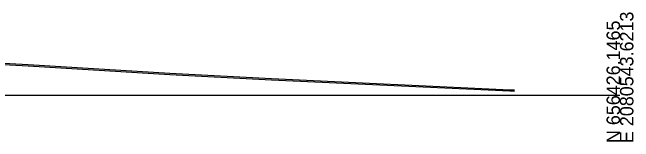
# Model space of a CAD drawing. Extents: x 1131015 to 1136271, y 133453 to 174329.
# Drawn here: x 1132513.8 to 1132643.3, y 164658 to 164685 of the extents above; entities that cross this region are included whole.
import ezdxf

# ---------------------------------------------------------------- set-up
doc = ezdxf.new("R2010")
doc.units = 0
for name, color, linetype in [('DESIGN - SHEET - Light Grid', 7, 'Continuous'), ('SURVEY - GROUND - Bottom of Topsoil Layer', 7, 'Continuous'), ('SURVEY - GROUND - Top of Ground', 7, 'Continuous')]:
    doc.layers.add(name, color=color, linetype=linetype)

msp = doc.modelspace()

# ---------------------------------------------------------------- linework, layer by layer
at = {"layer": 'DESIGN - SHEET - Light Grid'}
msp.add_line((1132340.46, 164667.66), (1132640.46, 164667.66), dxfattribs=at)
at = {"layer": 'SURVEY - GROUND - Bottom of Topsoil Layer'}
for p, q in [((1132477.58, 164675.83), (1132517.05, 164673.83)), ((1132517.05, 164673.83), (1132546.58, 164671.99)), ((1132546.58, 164671.99), (1132567.75, 164670.89)), ((1132567.75, 164670.89), (1132617.49, 164668.56)), ((1132617.49, 164668.56), (1132618.46, 164668.53))]:
    msp.add_line(p, q, dxfattribs=at)
at = {"layer": 'SURVEY - GROUND - Top of Ground'}
for p, q in [((1132477.58, 164676.08), (1132517.05, 164674.08)), ((1132517.05, 164674.08), (1132546.58, 164672.24)), ((1132546.58, 164672.24), (1132567.75, 164671.14)), ((1132567.75, 164671.14), (1132617.49, 164668.81)), ((1132617.49, 164668.81), (1132618.46, 164668.78))]:
    msp.add_line(p, q, dxfattribs=at)

# ---------------------------------------------------------------- texts
at = {"layer": 'DESIGN - SHEET - Light Grid'}
for s, p in [('E 2080543.6213', (1132643.26, 164657.66)), ('N 656426.1465', (1132640.46, 164657.66))]:
    msp.add_text(s, height=2.8, rotation=90, dxfattribs=at).set_placement(p)

doc.saveas('drawing.dxf')
